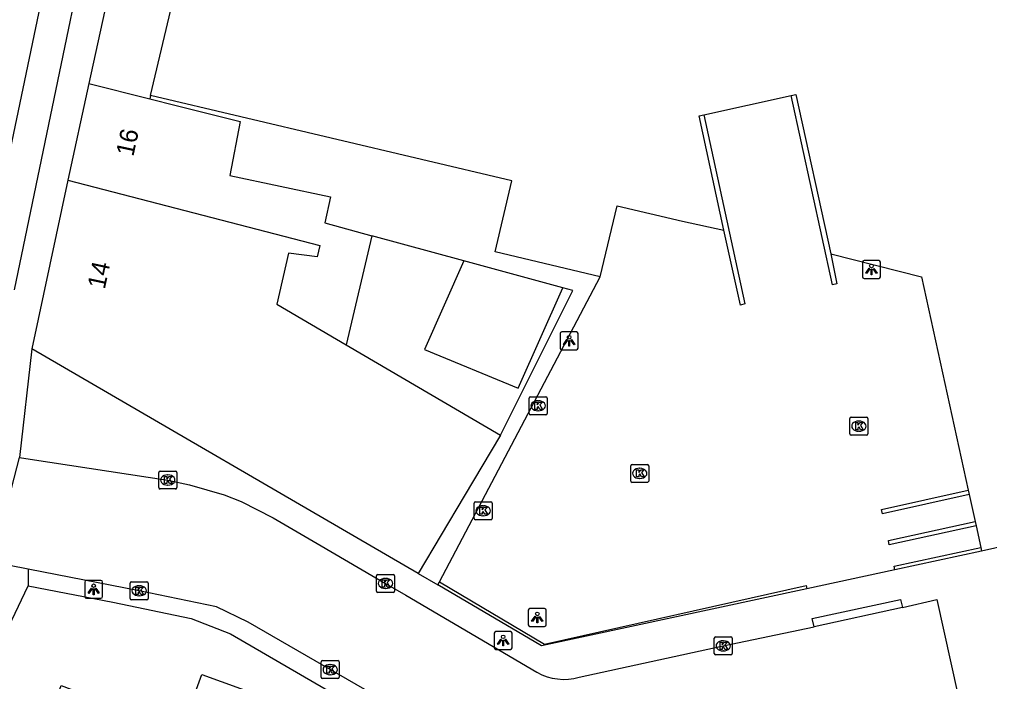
# Model space of a CAD drawing. Extents: x 160037 to 160839, y 385326 to 386441.
# Drawn here: x 160720.3 to 160774.2, y 385444.3 to 385481.1 of the extents above; entities that cross this region are included whole.
import ezdxf

# ---------------------------------------------------------------- set-up
doc = ezdxf.new("R2010")
doc.units = 0
for name, color, linetype in [('IMGEO_Kolk', 7, 'Continuous'), ('IMGEO_Lichtpunt', 7, 'Continuous'), ('IMGEO_Muur', 7, 'Continuous'), ('IMGEO_Pand', 7, 'Continuous'), ('IMGEO_Pand_nummerreeks', 7, 'Continuous'), ('IMGEO_Parkeervlak_open', 7, 'Continuous'), ('IMGEO_Rijbaan_lokaal_gesloten', 7, 'Continuous'), ('IMGEO_Rijbaan_lokaal_open', 7, 'Continuous'), ('IMGEO_Voetpad_open', 7, 'Continuous')]:
    doc.layers.add(name, color=color, linetype=linetype)

msp = doc.modelspace()

# ---------------------------------------------------------------- linework, layer by layer
at = {"layer": 'IMGEO_Kolk'}
for p, q in [((160748.643, 385459.212), (160748.643, 385460.064)), ((160748.718, 385460.138), (160749.57, 385460.138)), ((160749.131, 385459.918), (160749.156, 385459.918)), ((160749.644, 385460.064), (160749.644, 385459.212)), ((160749.154, 385459.358), (160749.129, 385459.358)), ((160749.57, 385459.138), (160748.718, 385459.138)), ((160766.479, 385458.077), (160766.479, 385458.929)), ((160766.554, 385459.003), (160767.406, 385459.003)), ((160766.967, 385458.783), (160766.992, 385458.783)), ((160767.48, 385458.929), (160767.48, 385458.077)), ((160766.99, 385458.223), (160766.965, 385458.223)), ((160767.406, 385458.003), (160766.554, 385458.003)), ((160754.29, 385455.453), (160754.29, 385456.305)), ((160754.365, 385456.379), (160755.217, 385456.379)), ((160754.778, 385456.159), (160754.803, 385456.159)), ((160755.291, 385456.305), (160755.291, 385455.453)), ((160728.048, 385455.083), (160728.048, 385455.935)), ((160728.123, 385456.009), (160728.975, 385456.009)), ((160728.536, 385455.789), (160728.561, 385455.789)), ((160729.049, 385455.935), (160729.049, 385455.083)), ((160754.801, 385455.599), (160754.776, 385455.599)), ((160728.975, 385455.009), (160728.123, 385455.009)), ((160728.559, 385455.229), (160728.534, 385455.229)), ((160755.217, 385455.379), (160754.365, 385455.379)), ((160745.586, 385453.374), (160745.586, 385454.226)), ((160745.661, 385454.3), (160746.513, 385454.3)), ((160746.074, 385454.08), (160746.099, 385454.08)), ((160746.587, 385454.226), (160746.587, 385453.374)), ((160746.097, 385453.52), (160746.072, 385453.52)), ((160746.513, 385453.3), (160745.661, 385453.3)), ((160740.157, 385449.332), (160740.157, 385450.184)), ((160740.232, 385450.258), (160741.084, 385450.258)), ((160741.158, 385450.184), (160741.158, 385449.332)), ((160726.458, 385448.921), (160726.458, 385449.773)), ((160726.533, 385449.847), (160727.385, 385449.847)), ((160726.946, 385449.627), (160726.971, 385449.627)), ((160727.459, 385449.773), (160727.459, 385448.921)), ((160740.645, 385450.038), (160740.67, 385450.038)), ((160726.969, 385449.067), (160726.944, 385449.067)), ((160741.084, 385449.258), (160740.232, 385449.258)), ((160740.668, 385449.478), (160740.643, 385449.478)), ((160727.385, 385448.847), (160726.533, 385448.847)), ((160758.937, 385445.859), (160758.937, 385446.711)), ((160759.012, 385446.785), (160759.864, 385446.785)), ((160759.425, 385446.565), (160759.45, 385446.565)), ((160759.938, 385446.711), (160759.938, 385445.859)), ((160759.864, 385445.785), (160759.012, 385445.785)), ((160759.448, 385446.005), (160759.423, 385446.005)), ((160737.081, 385444.535), (160737.081, 385445.387)), ((160737.156, 385445.461), (160738.008, 385445.461)), ((160737.569, 385445.241), (160737.594, 385445.241)), ((160738.082, 385445.387), (160738.082, 385444.535)), ((160738.008, 385444.461), (160737.156, 385444.461)), ((160737.592, 385444.681), (160737.567, 385444.681))]:
    msp.add_line(p, q, dxfattribs=at)
for points in [[(160748.643, 385459.212), (160748.643, 385460.064)], [(160748.718, 385460.138), (160749.57, 385460.138)], [(160748.964, 385459.838), (160749.087, 385459.838), (160749.087, 385459.687), (160749.217, 385459.838), (160749.381, 385459.838), (160749.235, 385459.687), (160749.388, 385459.438), (160749.236, 385459.438), (160749.151, 385459.602), (160749.087, 385459.535), (160749.087, 385459.438), (160748.964, 385459.438), (160748.964, 385459.838)], [(160749.644, 385460.064), (160749.644, 385459.212)], [(160749.57, 385459.138), (160748.718, 385459.138)], [(160766.479, 385458.077), (160766.479, 385458.929)], [(160766.554, 385459.003), (160767.406, 385459.003)], [(160767.48, 385458.929), (160767.48, 385458.077)], [(160766.8, 385458.703), (160766.923, 385458.703), (160766.923, 385458.552), (160767.053, 385458.703), (160767.217, 385458.703), (160767.071, 385458.552), (160767.224, 385458.303), (160767.072, 385458.303), (160766.987, 385458.467), (160766.923, 385458.4), (160766.923, 385458.303), (160766.8, 385458.303), (160766.8, 385458.703)], [(160767.406, 385458.003), (160766.554, 385458.003)], [(160754.29, 385455.453), (160754.29, 385456.305)], [(160754.365, 385456.379), (160755.217, 385456.379)], [(160754.611, 385456.079), (160754.734, 385456.079), (160754.734, 385455.928), (160754.864, 385456.079), (160755.028, 385456.079), (160754.882, 385455.928), (160755.035, 385455.679), (160754.883, 385455.679), (160754.798, 385455.843), (160754.734, 385455.776), (160754.734, 385455.679), (160754.611, 385455.679), (160754.611, 385456.079)], [(160755.291, 385456.305), (160755.291, 385455.453)], [(160728.048, 385455.083), (160728.048, 385455.935)], [(160728.123, 385456.009), (160728.975, 385456.009)], [(160728.369, 385455.709), (160728.492, 385455.709), (160728.492, 385455.558), (160728.622, 385455.709), (160728.786, 385455.709), (160728.64, 385455.558), (160728.793, 385455.309), (160728.641, 385455.309), (160728.556, 385455.473), (160728.492, 385455.406), (160728.492, 385455.309), (160728.369, 385455.309), (160728.369, 385455.709)], [(160729.049, 385455.935), (160729.049, 385455.083)], [(160728.975, 385455.009), (160728.123, 385455.009)], [(160755.217, 385455.379), (160754.365, 385455.379)], [(160745.586, 385453.374), (160745.586, 385454.226)], [(160745.661, 385454.3), (160746.513, 385454.3)], [(160745.907, 385454), (160746.03, 385454), (160746.03, 385453.849), (160746.16, 385454), (160746.324, 385454), (160746.178, 385453.849), (160746.331, 385453.6), (160746.179, 385453.6), (160746.094, 385453.764), (160746.03, 385453.697), (160746.03, 385453.6), (160745.907, 385453.6), (160745.907, 385454)], [(160746.587, 385454.226), (160746.587, 385453.374)], [(160746.513, 385453.3), (160745.661, 385453.3)], [(160740.157, 385449.332), (160740.157, 385450.184)], [(160740.232, 385450.258), (160741.084, 385450.258)], [(160741.158, 385450.184), (160741.158, 385449.332)], [(160726.458, 385448.921), (160726.458, 385449.773)], [(160726.533, 385449.847), (160727.385, 385449.847)], [(160726.779, 385449.547), (160726.902, 385449.547), (160726.902, 385449.396), (160727.032, 385449.547), (160727.196, 385449.547), (160727.05, 385449.396), (160727.203, 385449.147), (160727.051, 385449.147), (160726.966, 385449.311), (160726.902, 385449.244), (160726.902, 385449.147), (160726.779, 385449.147), (160726.779, 385449.547)], [(160727.459, 385449.773), (160727.459, 385448.921)], [(160740.478, 385449.958), (160740.601, 385449.958), (160740.601, 385449.807), (160740.731, 385449.958), (160740.895, 385449.958), (160740.749, 385449.807), (160740.902, 385449.558), (160740.75, 385449.558), (160740.665, 385449.722), (160740.601, 385449.655), (160740.601, 385449.558), (160740.478, 385449.558), (160740.478, 385449.958)], [(160741.084, 385449.258), (160740.232, 385449.258)], [(160727.385, 385448.847), (160726.533, 385448.847)], [(160758.937, 385445.859), (160758.937, 385446.711)], [(160759.012, 385446.785), (160759.864, 385446.785)], [(160759.258, 385446.485), (160759.381, 385446.485), (160759.381, 385446.334), (160759.511, 385446.485), (160759.675, 385446.485), (160759.529, 385446.334), (160759.682, 385446.085), (160759.53, 385446.085), (160759.445, 385446.249), (160759.381, 385446.182), (160759.381, 385446.085), (160759.258, 385446.085), (160759.258, 385446.485)], [(160759.938, 385446.711), (160759.938, 385445.859)], [(160759.864, 385445.785), (160759.012, 385445.785)], [(160737.081, 385444.535), (160737.081, 385445.387)], [(160737.156, 385445.461), (160738.008, 385445.461)], [(160738.082, 385445.387), (160738.082, 385444.535)], [(160737.402, 385445.161), (160737.525, 385445.161), (160737.525, 385445.01), (160737.655, 385445.161), (160737.819, 385445.161), (160737.673, 385445.01), (160737.826, 385444.761), (160737.674, 385444.761), (160737.589, 385444.925), (160737.525, 385444.858), (160737.525, 385444.761), (160737.402, 385444.761), (160737.402, 385445.161)], [(160738.008, 385444.461), (160737.156, 385444.461)]]:
    msp.add_lwpolyline(points, dxfattribs=at)
for centre, start, end in [((160748.72, 385460.062), 91.552, 178.448), ((160748.72, 385460.062), 91.552, 178.448), ((160749.568, 385460.062), 1.552, 88.448), ((160749.568, 385460.062), 1.552, 88.448), ((160748.72, 385459.214), 181.552, 268.448), ((160748.72, 385459.214), 181.552, 268.448), ((160749.568, 385459.214), 271.552, 358.448), ((160749.568, 385459.214), 271.552, 358.448), ((160766.556, 385458.927), 91.552, 178.448), ((160766.556, 385458.927), 91.552, 178.448), ((160767.404, 385458.927), 1.552, 88.448), ((160767.404, 385458.927), 1.552, 88.448), ((160766.556, 385458.079), 181.552, 268.448), ((160766.556, 385458.079), 181.552, 268.448), ((160767.404, 385458.079), 271.552, 358.448), ((160767.404, 385458.079), 271.552, 358.448), ((160754.367, 385456.303), 91.552, 178.448), ((160754.367, 385456.303), 91.552, 178.448), ((160755.215, 385456.303), 1.552, 88.448), ((160755.215, 385456.303), 1.552, 88.448), ((160728.125, 385455.933), 91.552, 178.448), ((160728.125, 385455.933), 91.552, 178.448), ((160728.973, 385455.933), 1.552, 88.448), ((160728.973, 385455.933), 1.552, 88.448), ((160728.125, 385455.085), 181.552, 268.448), ((160728.125, 385455.085), 181.552, 268.448), ((160728.973, 385455.085), 271.552, 358.448), ((160728.973, 385455.085), 271.552, 358.448), ((160754.367, 385455.455), 181.552, 268.448), ((160754.367, 385455.455), 181.552, 268.448), ((160755.215, 385455.455), 271.552, 358.448), ((160755.215, 385455.455), 271.552, 358.448), ((160745.663, 385454.224), 91.552, 178.448), ((160745.663, 385454.224), 91.552, 178.448), ((160746.511, 385454.224), 1.552, 88.448), ((160746.511, 385454.224), 1.552, 88.448), ((160745.663, 385453.376), 181.552, 268.448), ((160745.663, 385453.376), 181.552, 268.448), ((160746.511, 385453.376), 271.552, 358.448), ((160746.511, 385453.376), 271.552, 358.448), ((160740.234, 385450.182), 91.552, 178.448), ((160740.234, 385450.182), 91.552, 178.448), ((160741.082, 385450.182), 1.552, 88.448), ((160741.082, 385450.182), 1.552, 88.448), ((160726.535, 385449.771), 91.552, 178.448), ((160726.535, 385449.771), 91.552, 178.448), ((160727.383, 385449.771), 1.552, 88.448), ((160727.383, 385449.771), 1.552, 88.448), ((160740.234, 385449.334), 181.552, 268.448), ((160740.234, 385449.334), 181.552, 268.448), ((160741.082, 385449.334), 271.552, 358.448), ((160741.082, 385449.334), 271.552, 358.448), ((160726.535, 385448.923), 181.552, 268.448), ((160726.535, 385448.923), 181.552, 268.448), ((160727.383, 385448.923), 271.552, 358.448), ((160727.383, 385448.923), 271.552, 358.448), ((160759.014, 385446.709), 91.552, 178.448), ((160759.014, 385446.709), 91.552, 178.448), ((160759.862, 385446.709), 1.552, 88.448), ((160759.862, 385446.709), 1.552, 88.448), ((160759.014, 385445.861), 181.552, 268.448), ((160759.014, 385445.861), 181.552, 268.448), ((160759.862, 385445.861), 271.552, 358.448), ((160759.862, 385445.861), 271.552, 358.448), ((160737.158, 385445.385), 91.552, 178.448), ((160737.158, 385445.385), 91.552, 178.448), ((160738.006, 385445.385), 1.552, 88.448), ((160738.006, 385445.385), 1.552, 88.448), ((160737.158, 385444.537), 181.552, 268.448), ((160737.158, 385444.537), 181.552, 268.448), ((160738.006, 385444.537), 271.552, 358.448), ((160738.006, 385444.537), 271.552, 358.448)]:
    msp.add_arc(centre, 0.0765, start, end, dxfattribs=at)
for centre, major_axis, ratio, start_param, end_param in [((160749.13, 385459.638), (-0.387, 0.002), 0.722429, 4.712389, 7.853982), ((160749.155, 385459.638), (-0.39, 0.002), 0.717154, 1.570796, 4.712389), ((160766.966, 385458.503), (-0.387, 0.002), 0.722429, 4.712389, 7.853982), ((160766.991, 385458.503), (-0.39, 0.002), 0.717154, 1.570796, 4.712389), ((160754.777, 385455.879), (-0.387, 0.002), 0.722429, 4.712389, 7.853982), ((160754.802, 385455.879), (-0.39, 0.002), 0.717154, 1.570796, 4.712389), ((160728.535, 385455.509), (-0.387, 0.002), 0.722429, 4.712389, 7.853982), ((160728.56, 385455.509), (-0.39, 0.002), 0.717154, 1.570796, 4.712389), ((160746.073, 385453.8), (-0.387, 0.002), 0.722429, 4.712389, 7.853982), ((160746.098, 385453.8), (-0.39, 0.002), 0.717154, 1.570796, 4.712389), ((160726.945, 385449.347), (-0.387, 0.002), 0.722429, 4.712389, 7.853982), ((160726.97, 385449.347), (-0.39, 0.002), 0.717154, 1.570796, 4.712389), ((160740.644, 385449.758), (-0.387, 0.002), 0.722429, 4.712389, 7.853982), ((160740.669, 385449.758), (-0.39, 0.002), 0.717154, 1.570796, 4.712389), ((160759.424, 385446.285), (-0.387, 0.002), 0.722429, 4.712389, 7.853982), ((160759.449, 385446.285), (-0.39, 0.002), 0.717154, 1.570796, 4.712389), ((160737.568, 385444.961), (-0.387, 0.002), 0.722429, 4.712389, 7.853982), ((160737.593, 385444.961), (-0.39, 0.002), 0.717154, 1.570796, 4.712389)]:
    msp.add_ellipse(centre, major_axis=major_axis, ratio=ratio, start_param=start_param, end_param=end_param, dxfattribs=at)
at = {"layer": 'IMGEO_Lichtpunt'}
for p, q in [((160767.178, 385467.618), (160767.178, 385466.811)), ((160767.178, 385467.618), (160767.178, 385466.811)), ((160768.08, 385467.713), (160767.272, 385467.713)), ((160768.08, 385467.713), (160767.272, 385467.713)), ((160768.174, 385466.811), (160768.174, 385467.618)), ((160768.174, 385466.811), (160768.174, 385467.618)), ((160767.272, 385466.717), (160768.08, 385466.717)), ((160767.272, 385466.717), (160768.08, 385466.717)), ((160750.366, 385463.652), (160750.366, 385462.845)), ((160750.366, 385463.652), (160750.366, 385462.845)), ((160751.268, 385463.747), (160750.46, 385463.747)), ((160751.268, 385463.747), (160750.46, 385463.747)), ((160751.362, 385462.845), (160751.362, 385463.652)), ((160751.362, 385462.845), (160751.362, 385463.652)), ((160750.46, 385462.751), (160751.268, 385462.751)), ((160750.46, 385462.751), (160751.268, 385462.751)), ((160723.929, 385449.831), (160723.929, 385449.024)), ((160723.929, 385449.831), (160723.929, 385449.024)), ((160724.831, 385449.926), (160724.023, 385449.926)), ((160724.831, 385449.926), (160724.023, 385449.926)), ((160724.925, 385449.024), (160724.925, 385449.831)), ((160724.925, 385449.024), (160724.925, 385449.831)), ((160724.023, 385448.93), (160724.831, 385448.93)), ((160724.023, 385448.93), (160724.831, 385448.93)), ((160748.596, 385448.263), (160748.596, 385447.456)), ((160748.596, 385448.263), (160748.596, 385447.456)), ((160749.498, 385448.358), (160748.69, 385448.358)), ((160749.498, 385448.358), (160748.69, 385448.358)), ((160749.592, 385447.456), (160749.592, 385448.263)), ((160749.592, 385447.456), (160749.592, 385448.263)), ((160746.699, 385446.986), (160746.699, 385446.179)), ((160746.699, 385446.986), (160746.699, 385446.179)), ((160747.601, 385447.081), (160746.793, 385447.081)), ((160747.601, 385447.081), (160746.793, 385447.081)), ((160747.695, 385446.179), (160747.695, 385446.986)), ((160747.695, 385446.179), (160747.695, 385446.986)), ((160748.69, 385447.362), (160749.498, 385447.362)), ((160748.69, 385447.362), (160749.498, 385447.362)), ((160746.793, 385446.085), (160747.601, 385446.085)), ((160746.793, 385446.085), (160747.601, 385446.085))]:
    msp.add_line(p, q, dxfattribs=at)
for points in [[(160767.552, 385467.282), (160767.591, 385467.254), (160767.403, 385466.992), (160767.365, 385467.019), (160767.552, 385467.282)], [(160767.654, 385467.234), (160767.701, 385467.234), (160767.701, 385466.912), (160767.654, 385466.912), (160767.654, 385467.234)], [(160767.764, 385467.254), (160767.802, 385467.281), (160767.989, 385467.019), (160767.95, 385466.991), (160767.764, 385467.254)], [(160750.74, 385463.316), (160750.779, 385463.288), (160750.591, 385463.026), (160750.553, 385463.053), (160750.74, 385463.316)], [(160750.842, 385463.268), (160750.889, 385463.268), (160750.889, 385462.946), (160750.842, 385462.946), (160750.842, 385463.268)], [(160750.952, 385463.288), (160750.99, 385463.315), (160751.177, 385463.053), (160751.138, 385463.025), (160750.952, 385463.288)], [(160724.303, 385449.495), (160724.342, 385449.467), (160724.154, 385449.205), (160724.116, 385449.232), (160724.303, 385449.495)], [(160724.405, 385449.447), (160724.452, 385449.447), (160724.452, 385449.125), (160724.405, 385449.125), (160724.405, 385449.447)], [(160724.515, 385449.467), (160724.553, 385449.494), (160724.74, 385449.232), (160724.701, 385449.204), (160724.515, 385449.467)], [(160748.97, 385447.927), (160749.009, 385447.899), (160748.821, 385447.637), (160748.783, 385447.664), (160748.97, 385447.927)], [(160749.182, 385447.899), (160749.22, 385447.926), (160749.407, 385447.664), (160749.368, 385447.636), (160749.182, 385447.899)], [(160749.072, 385447.879), (160749.119, 385447.879), (160749.119, 385447.557), (160749.072, 385447.557), (160749.072, 385447.879)], [(160747.073, 385446.65), (160747.112, 385446.622), (160746.924, 385446.36), (160746.886, 385446.387), (160747.073, 385446.65)], [(160747.175, 385446.602), (160747.222, 385446.602), (160747.222, 385446.28), (160747.175, 385446.28), (160747.175, 385446.602)], [(160747.285, 385446.622), (160747.323, 385446.649), (160747.51, 385446.387), (160747.471, 385446.359), (160747.285, 385446.622)]]:
    msp.add_lwpolyline(points, dxfattribs=at)
for centre in [(160767.677, 385467.416), (160750.865, 385463.45), (160724.428, 385449.629), (160749.095, 385448.061), (160747.198, 385446.784)]:
    msp.add_circle(centre, 0.0994, dxfattribs=at)
for centre, start, end in [((160767.272, 385467.618), 90, 180), ((160767.272, 385467.618), 90, 180), ((160768.08, 385467.618), 0, 90), ((160768.08, 385467.618), 0, 90), ((160767.272, 385466.811), 180, 270), ((160767.272, 385466.811), 180, 270), ((160768.08, 385466.811), 270, 0), ((160768.08, 385466.811), 270, 360), ((160750.46, 385463.652), 90, 180), ((160750.46, 385463.652), 90, 180), ((160751.268, 385463.652), 0, 90), ((160751.268, 385463.652), 0, 90), ((160750.46, 385462.845), 180, 270), ((160750.46, 385462.845), 180, 270), ((160751.268, 385462.845), 270, 0), ((160751.268, 385462.845), 270, 360), ((160724.023, 385449.831), 90, 180), ((160724.023, 385449.831), 90, 180), ((160724.831, 385449.831), 0, 90), ((160724.831, 385449.831), 0, 90), ((160724.023, 385449.024), 180, 270), ((160724.023, 385449.024), 180, 270), ((160724.831, 385449.024), 270, 0), ((160724.831, 385449.024), 270, 360), ((160748.69, 385448.263), 90, 180), ((160748.69, 385448.263), 90, 180), ((160749.498, 385448.263), 0, 90), ((160749.498, 385448.263), 0, 90), ((160748.69, 385447.456), 180, 270), ((160748.69, 385447.456), 180, 270), ((160749.498, 385447.456), 270, 0), ((160749.498, 385447.456), 270, 360), ((160746.793, 385446.986), 90, 180), ((160746.793, 385446.986), 90, 180), ((160747.601, 385446.986), 0, 90), ((160747.601, 385446.986), 0, 90), ((160746.793, 385446.179), 180, 270), ((160746.793, 385446.179), 180, 270), ((160747.601, 385446.179), 270, 0), ((160747.601, 385446.179), 270, 360)]:
    msp.add_arc(centre, 0.0946, start, end, dxfattribs=at)
at = {"layer": 'IMGEO_Muur'}
for points in [[(160765.41, 385468.082), (160765.752, 385466.419), (160765.505, 385466.363), (160763.213, 385476.886)], [(160758.356, 385475.828), (160760.636, 385465.299), (160760.394, 385465.24), (160759.472, 385469.398)], [(160773.115, 385454.697), (160768.286, 385453.627), (160768.232, 385453.874), (160773.062, 385454.941)], [(160773.496, 385452.958), (160768.668, 385451.895), (160768.62, 385452.136), (160773.443, 385453.198)], [(160768.982, 385450.51), (160768.941, 385450.711), (160773.759, 385451.754)], [(160773.804, 385451.549), (160772.595, 385451.288), (160768.982, 385450.51)], [(160743.559, 385449.67), (160743.653, 385449.85)], [(160764.078, 385449.456), (160749.322, 385446.285), (160743.559, 385449.67)], [(160743.653, 385449.85), (160749.496, 385446.385), (160764.038, 385449.634), (160764.078, 385449.456)], [(160729.843, 385447.8), (160732.046, 385446.957), (160747.604, 385437.915), (160749.051, 385436.742)]]:
    msp.add_lwpolyline(points, dxfattribs=at)
at = {"layer": 'IMGEO_Pand'}
for points in [[(160727.594, 385476.894), (160729.832, 385486.37)], [(160724.157, 385477.561), (160723, 385472.182)], [(160724.157, 385477.561), (160727.549, 385476.712)], [(160727.549, 385476.712), (160729.008, 385476.347), (160732.571, 385475.455), (160732.006, 385472.444), (160737.602, 385471.256), (160737.279, 385469.81), (160739.898, 385469.096)], [(160752.583, 385466.809), (160746.745, 385468.204), (160747.685, 385472.141), (160727.594, 385476.894)], [(160758.356, 385475.828), (160763.213, 385476.886)], [(160763.213, 385476.886), (160763.48, 385476.944), (160765.41, 385468.082)], [(160759.472, 385469.398), (160758.091, 385475.77), (160758.356, 385475.828)], [(160723, 385472.182), (160720.983, 385462.799)], [(160723, 385472.182), (160736.998, 385468.554), (160736.855, 385467.916), (160735.255, 385468.13), (160734.615, 385465.292), (160738.47, 385463.031)], [(160752.583, 385466.809), (160753.541, 385470.756), (160757.172, 385469.897), (160759.472, 385469.398)], [(160739.898, 385469.096), (160738.47, 385463.031)], [(160765.41, 385468.082), (160770.463, 385466.817), (160773.062, 385454.941)], [(160745.01, 385467.702), (160742.829, 385462.774), (160748.035, 385460.608), (160750.511, 385466.203)], [(160750.511, 385466.203), (160745.01, 385467.702)], [(160738.47, 385463.031), (160747.051, 385457.999)], [(160742.478, 385450.309), (160720.983, 385462.799)], [(160747.051, 385457.999), (160745.034, 385454.607), (160742.478, 385450.309)], [(160797.548, 385456.836), (160781.143, 385453.208), (160773.804, 385451.549)], [(160773.062, 385454.941), (160773.115, 385454.697)], [(160773.115, 385454.697), (160773.443, 385453.198)], [(160773.443, 385453.198), (160773.496, 385452.958)], [(160773.496, 385452.958), (160773.759, 385451.754)], [(160773.759, 385451.754), (160773.804, 385451.549)], [(160720.449, 385438.132), (160722.616, 385444.075), (160723.697, 385443.681), (160729.335, 385441.627), (160730.452, 385444.69), (160736.015, 385442.662), (160734.307, 385437.964), (160734.153, 385437.542), (160730.397, 385437.834), (160729.328, 385434.894)]]:
    msp.add_lwpolyline(points, dxfattribs=at)
at = {"layer": 'IMGEO_Parkeervlak_open'}
for points in [[(160727.594, 385476.894), (160727.549, 385476.712)], [(160745.01, 385467.702), (160739.898, 385469.096)], [(160743.653, 385449.85), (160752.583, 385466.809)], [(160747.051, 385457.999), (160751.068, 385466.051), (160750.511, 385466.203)]]:
    msp.add_lwpolyline(points, dxfattribs=at)
at = {"layer": 'IMGEO_Rijbaan_lokaal_gesloten'}
msp.add_lwpolyline([(160725.06, 385499.141), (160724.626, 385497.095), (160719.791, 385473.917), (160717.66, 385463.602)], dxfattribs=at)
at = {"layer": 'IMGEO_Rijbaan_lokaal_open'}
for points in [[(160720.793, 385450.546), (160718.792, 385450.935), (160720.304, 385456.764)], [(160720.304, 385456.764), (160720.888, 385456.675), (160728.545, 385455.508), (160729.758, 385455.232), (160731.685, 385454.683), (160732.633, 385454.32), (160734.41, 385453.412), (160737.086, 385451.842), (160740.657, 385449.758), (160741.78, 385449.098), (160749.079, 385444.814)], [(160750.005, 385437.708), (160749.102, 385438.307), (160733.019, 385447.599), (160731.255, 385448.462), (160726.959, 385449.349), (160720.793, 385450.546)], [(160769.406, 385448.412), (160771.31, 385448.855), (160773.25, 385440.048), (160784.316, 385389.718)], [(160769.406, 385448.412), (160764.491, 385447.342)], [(160751.426, 385444.544), (160759.438, 385446.284), (160764.491, 385447.342)]]:
    msp.add_lwpolyline(points, dxfattribs=at)
msp.add_arc((160750.573, 385447.465), 3.043, 240.5993, 286.2758, dxfattribs=at)
at = {"layer": 'IMGEO_Voetpad_open'}
for points in [[(160726.33, 385496.538), (160720.008, 385466.092)], [(160725.932, 385485.723), (160724.157, 385477.561)], [(160720.983, 385462.799), (160720.304, 385456.764)], [(160720.793, 385450.546), (160720.779, 385449.623)], [(160742.478, 385450.309), (160743.559, 385449.67)], [(160768.982, 385450.51), (160764.078, 385449.456)], [(160686.767, 385359.888), (160700.714, 385398.091), (160701.581, 385401.12), (160705.872, 385413.085), (160712.364, 385432.029), (160714.437, 385436.294), (160720.779, 385449.623)], [(160720.779, 385449.623), (160725.493, 385448.718), (160729.843, 385447.8), (160732.046, 385446.957), (160747.604, 385437.915), (160749.051, 385436.742), (160745.497, 385428.823), (160746.187, 385428.561), (160750.705, 385427.021), (160752.844, 385416.93), (160751.519, 385396.757), (160751.451, 385396.075)], [(160764.491, 385447.342), (160764.375, 385447.812), (160769.294, 385448.865), (160769.406, 385448.412)]]:
    msp.add_lwpolyline(points, dxfattribs=at)

# ---------------------------------------------------------------- texts
at = {"layer": 'IMGEO_Pand_nummerreeks'}
for s, rotation, p in [('16', 77.8592, (160726.631, 385473.463)), ('14', 77.8707, (160725.044, 385466.082))]:
    msp.add_text(s, height=1, rotation=rotation, dxfattribs=at).set_placement(p)

doc.saveas('drawing.dxf')
